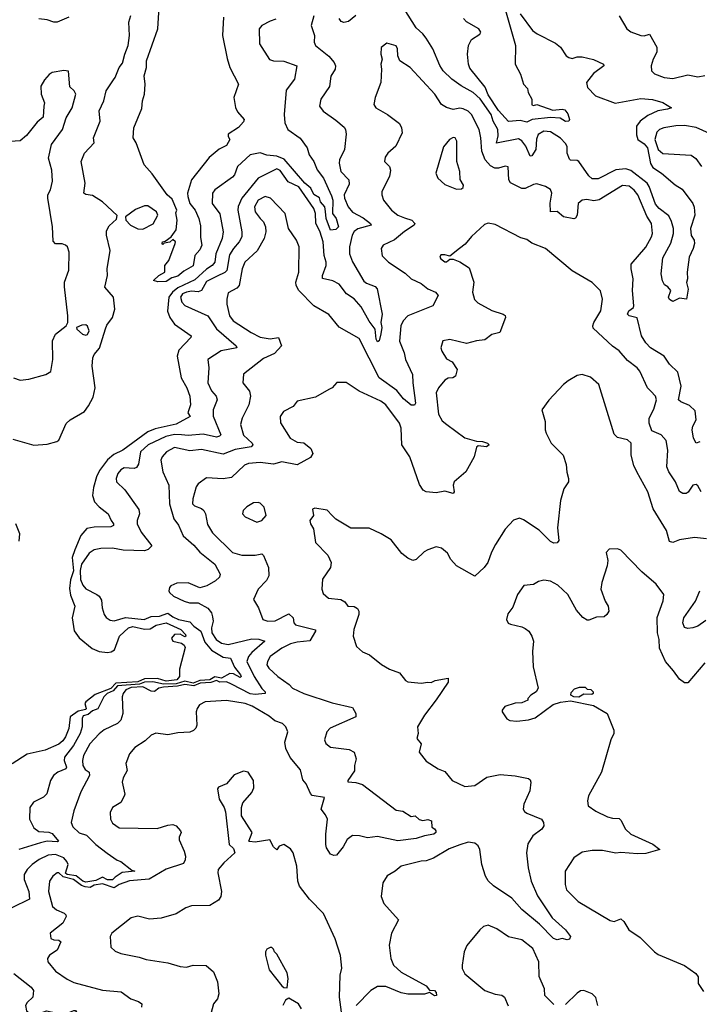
# Model space of a CAD drawing. Extents: x 2199565 to 2323334, y 894172 to 1018966.
# Tile 272 of 440: x 2256931 to 2260983, y 984852 to 990720. Entities that reach past the tile are written whole.
import ezdxf

# ---------------------------------------------------------------- set-up
doc = ezdxf.new("R2010")
doc.units = 0

msp = doc.modelspace()

# ---------------------------------------------------------------- linework, layer by layer
at = {"layer": '0CON10XD'}
for points in [[(2258145.5, 990734.5), (2258139.7, 990625), (2258168.7, 990488.7), (2258184, 990434), (2258236.4, 990335), (2258208, 990255), (2258217, 990197), (2258229.5, 990169.5), (2258270, 990125), (2258265, 990110), (2258235, 990077.5), (2258175, 990037.5), (2258174, 990024), (2258183.8, 990005), (2258165, 989969.2), (2258121.1, 989948.9), (2258061.7, 989898.3), (2257955.4, 989764.6), (2257932.2, 989685), (2257932.9, 989665), (2257946, 989625), (2257976.9, 989585), (2258000, 989535), (2258008.3, 989491.7), (2258009.3, 989420.7), (2258017.1, 989375), (2258005, 989348.8), (2257976.1, 989313.9), (2257965, 989253.3), (2257909.3, 989220.7), (2257875, 989192), (2257838, 989182), (2257805, 989158.8), (2257755, 989157.5), (2257730, 989165), (2257760, 989195), (2257797.5, 989215), (2257797.5, 989255), (2257820, 989285), (2257857.5, 989385), (2257860, 989395), (2257845, 989410), (2257826.2, 989393.8), (2257792.5, 989387.5), (2257785, 989380), (2257780, 989385), (2257782.5, 989395), (2257799.5, 989400.5), (2257833.8, 989426.2), (2257863.7, 989466.3), (2257869.5, 989525), (2257861.9, 989568.1), (2257867.5, 989585), (2257839.4, 989649.4), (2257810.5, 989675), (2257720.6, 989800.6), (2257672.5, 989855), (2257626, 989985), (2257608, 990015), (2257610.8, 990075), (2257658.9, 990191.1), (2257663.1, 990235), (2257675.6, 990275.6), (2257678.5, 990335), (2257673.1, 990385), (2257686.4, 990435), (2257687.5, 990475), (2257755.3, 990665), (2257762.1, 990795)], [(2259914.7, 990755), (2259989.4, 990655), (2260015.4, 990635.4), (2260125, 990580), (2260155, 990556), (2260190, 990505), (2260204.4, 990494.4), (2260225, 990489.2), (2260255, 990498.1), (2260285, 990497.8), (2260351.4, 990481.4), (2260411.2, 990455), (2260414.2, 990445), (2260351.1, 990398.9), (2260310, 990345), (2260315.5, 990315), (2260363.8, 990265), (2260482, 990222), (2260635, 990249.6), (2260704.7, 990244.7), (2260765, 990226.4), (2260817.5, 990195), (2260793.4, 990186.6), (2260735, 990175.5), (2260675, 990148.2), (2260629.7, 990115), (2260608.3, 990085), (2260607.6, 990032.4), (2260616.8, 990005), (2260655, 989979), (2260673.6, 989955), (2260692.5, 989862.5), (2260705, 989838), (2260757.3, 989805), (2260838.9, 989735), (2260880.1, 989710.1), (2260944.7, 989624.7), (2260952.9, 989602.9), (2260955.8, 989555), (2260929.4, 989475), (2260934.3, 989434.3), (2260951.4, 989405), (2260953.6, 989385), (2260947.1, 989355), (2260923.3, 989305), (2260911.1, 989215), (2260912.5, 989175), (2260905.8, 989154.2), (2260915.7, 989114.3), (2260906.2, 989053.8), (2260865, 989060.8), (2260825, 989040), (2260805, 989051.2), (2260800, 989065), (2260813.3, 989105), (2260795, 989127.5), (2260775, 989140), (2260763, 989163), (2260755.8, 989204.2), (2260765, 989301.2), (2260812.7, 989387.3), (2260828.4, 989445), (2260828.6, 989475), (2260817.1, 989517.1), (2260800.3, 989550.3), (2260744.3, 989594.3), (2260720.9, 989620.9), (2260684.6, 989724.6), (2260671.2, 989745), (2260575, 989821.4), (2260545, 989831.3), (2260485.2, 989824.8), (2260379.7, 989770.3), (2260345, 989771.9), (2260325, 989789.2), (2260265.3, 989875.3), (2260255, 989880.9), (2260215, 989881.8), (2260208.1, 989888.1), (2260194.8, 989925), (2260194.7, 989964.7), (2260185, 989982.2), (2260155, 990013.8), (2260095, 990052.1), (2260055, 990054.6), (2260021.8, 990035), (2260012, 990008), (2260009.2, 989945), (2259985, 989908.9), (2259975, 989905.6), (2259947.7, 989965), (2259925, 989996.7), (2259905, 990009.3), (2259773.4, 989983.4), (2259782.8, 990027.2), (2259781.6, 990065), (2259754.8, 990115), (2259742.2, 990155), (2259677.2, 990247.2), (2259635, 990286.6), (2259562.9, 990325), (2259508.1, 990365), (2259456.5, 990415), (2259436.5, 990446.5), (2259394.5, 990545), (2259355, 990608.6), (2259335, 990635.7), (2259295, 990670.8), (2259223.9, 990783.9)], [(2259826.7, 990775), (2259886.2, 990565), (2259884.6, 990455), (2259916.7, 990395), (2259934, 990335), (2259958.9, 990308.9), (2259962.2, 990285), (2259984.2, 990245), (2259985, 990212), (2259995, 990207.5), (2260015, 990214.2), (2260110.2, 990180.2), (2260165, 990185.6), (2260181.7, 990181.7), (2260199.3, 990159.3), (2260208.8, 990125), (2260206, 990114), (2260185, 990113.6), (2260152.8, 990132.8), (2260095, 990136.7), (2259986.2, 990123.8), (2259955, 990107.9), (2259915, 990119.4), (2259845, 990113.2), (2259785, 990179), (2259725, 990272.1), (2259706.5, 990316.5), (2259615, 990430.6), (2259606.3, 990455), (2259601.7, 990515), (2259605.9, 990565), (2259625, 990601.2), (2259675, 990633.4), (2259680.8, 990645), (2259668.1, 990665), (2259595, 990707.5), (2259577.6, 990727.6)], [(2258458.2, 990721.8), (2258425, 990710.8), (2258375, 990684.2), (2258358, 990665), (2258360, 990575), (2258421.3, 990481.3), (2258444.4, 990474.4), (2258505, 990473.1), (2258582.5, 990445), (2258568.6, 990365), (2258520.3, 990299.7), (2258507.1, 990155), (2258512.9, 990105), (2258530.5, 990065), (2258603.1, 990013.1), (2258645.5, 989955), (2258656.6, 989915), (2258685.2, 989875.2), (2258705, 989825.5), (2258742.5, 989775), (2258790.6, 989670.6), (2258798.2, 989645), (2258796.7, 989565), (2258817, 989535), (2258831.9, 989485), (2258815, 989469.4), (2258785, 989465.6), (2258758, 989535), (2258754.5, 989575.5), (2258749.8, 989605), (2258725, 989633.6), (2258718.9, 989658.9), (2258685, 989676.9), (2258667.2, 989715), (2258630.4, 989745), (2258507.7, 989887.7), (2258465, 989905.4), (2258405, 989911.4), (2258365, 989925.2), (2258304.4, 989915), (2258230.6, 989845), (2258211.5, 989795), (2258199.5, 989780.5), (2258095.6, 989705), (2258081.5, 989685), (2258079.1, 989625), (2258125, 989562.9), (2258144.3, 989455), (2258137.5, 989415), (2258101, 989325), (2258094.2, 989275), (2258078.9, 989255), (2258045, 989233), (2257975, 989169.8), (2257875, 989122.3), (2257841.9, 989095), (2257821, 989065), (2257812.7, 988982.7), (2257825.7, 988945.7), (2257854.7, 988904.7), (2257952.9, 988835), (2257952.5, 988825), (2257880.8, 988749.2), (2257870.4, 988715), (2257893.9, 988585), (2257927.2, 988525), (2257944.7, 988475), (2257948.7, 988425), (2257933.6, 988376.4), (2257948, 988355), (2257865, 988309.5), (2257739, 988281), (2257696.2, 988263.8), (2257545.8, 988154.2), (2257491.6, 988128.4), (2257455, 988097.3), (2257407.8, 988032.2), (2257388.5, 987995), (2257372.1, 987932.1), (2257365.3, 987885), (2257377, 987847), (2257406, 987816), (2257458.9, 987775), (2257475.7, 987735), (2257491.5, 987715), (2257490, 987705), (2257475, 987697.1), (2257375, 987695.4), (2257332.2, 987687.8), (2257295, 987646.5), (2257259.3, 987560.7), (2257244.5, 987515), (2257252.6, 987435), (2257235, 987380.8), (2257229.1, 987329.1), (2257235, 987290.8), (2257259.6, 987225), (2257244, 987155), (2257256.9, 987076.9), (2257286.8, 987036.8), (2257362.5, 986972.5), (2257405, 986953.8), (2257455, 986947.8), (2257477.4, 986952.6), (2257495.6, 986964.4), (2257526.7, 987045), (2257579.5, 987095), (2257605, 987103.1), (2257675, 987087.3), (2257709.7, 987090.3), (2257745, 987112.1), (2257805, 987124.8), (2257892.9, 987085), (2257920, 987055), (2257922.5, 987045), (2257915, 987041.2), (2257887, 987057), (2257855, 987056.2), (2257837, 987033), (2257843.3, 987015), (2257895, 987004.2), (2257911.7, 986991.7), (2257917.3, 986977.3), (2257885, 986850), (2257884.3, 986805), (2257868.8, 986785), (2257805, 986776.7), (2257752.6, 986792.6), (2257675, 986791.8), (2257635, 986773.8), (2257503.9, 986766.1), (2257475, 986734.3), (2257382, 986698), (2257324.9, 986655.1), (2257319.5, 986645), (2257328.3, 986615), (2257325, 986608), (2257280.5, 986599.5), (2257231.3, 986565), (2257224.7, 986494.7), (2257205.2, 986445), (2257188.1, 986421.8), (2257165, 986402.2), (2257083.6, 986366.4), (2256975, 986342.3), (2256885.8, 986285)], [(2256890.9, 988219.1), (2257015, 988183.3), (2257095, 988190.5), (2257153.3, 988205), (2257165, 988214.2), (2257207.8, 988312.2), (2257231.9, 988335), (2257317.5, 988385), (2257342.5, 988417.5), (2257369.4, 988470.6), (2257380.8, 988525), (2257362.9, 988655), (2257367.2, 988705), (2257375.3, 988725), (2257407.2, 988762.8), (2257442.8, 988877.2), (2257451.4, 988898.6), (2257485.4, 988945), (2257498.2, 988995), (2257490, 989065), (2257438.8, 989125), (2257454.3, 989195), (2257452.9, 989235), (2257470, 989345), (2257448.9, 989435), (2257448.6, 989461.4), (2257465, 989491.2), (2257508.3, 989531.7), (2257511.7, 989551.7), (2257424, 989635), (2257365, 989672.5), (2257325, 989677.8), (2257314.4, 989685), (2257321.8, 989745), (2257298.2, 989875), (2257318.2, 989925), (2257374.4, 989985), (2257371.8, 990015), (2257410.9, 990115), (2257404.6, 990175.4), (2257432.1, 990235), (2257447.5, 990295), (2257489.6, 990360.4), (2257501.4, 990375), (2257524.3, 990435), (2257545, 990460.8), (2257557.5, 990515), (2257577.9, 990565), (2257586.3, 990626.3), (2257581.5, 990705), (2257594.4, 990745)], [(2257225, 990734.5), (2257155, 990705.5), (2257135, 990704.4), (2257095, 990718.5), (2257045, 990725.6)], [(2258685, 990743.3), (2258669.2, 990685), (2258688.9, 990625), (2258686.9, 990585), (2258694.5, 990565), (2258775, 990502.9), (2258805.6, 990465), (2258813.1, 990445), (2258811.4, 990425), (2258786.4, 990383.6), (2258778.3, 990321.7), (2258727.1, 990245), (2258719.2, 990205), (2258740.8, 990175), (2258815, 990120.6), (2258865, 990079.2), (2258874.2, 990065), (2258878.3, 990038.3), (2258866.7, 989945), (2258837.1, 989885), (2258835.6, 989865), (2258845.6, 989815), (2258893.1, 989765), (2258895, 989740), (2258866.2, 989675), (2258867.8, 989655), (2258888.8, 989605), (2258915, 989572.1), (2258978.1, 989538.1), (2259022.2, 989505), (2259025.7, 989495), (2258946.9, 989473.1), (2258925, 989458.2), (2258913.7, 989435), (2258896.7, 989365), (2258898, 989325), (2258915, 989276.4), (2258982.3, 989162.3), (2258999.2, 989149.2), (2259049.5, 989129.5), (2259062.3, 989115), (2259091.5, 988965), (2259084.6, 988915), (2259089.5, 988885), (2259085, 988847.5), (2259075, 988806.7), (2259065, 988800), (2259055.8, 988815), (2259050.3, 988875), (2259015, 988922.7), (2258967.8, 989007.8), (2258925.2, 989055.2), (2258878.7, 989085), (2258835, 989143.8), (2258797.4, 989162.6), (2258736.4, 989176.4), (2258736.7, 989195), (2258758.8, 989255), (2258758.7, 989275), (2258746.2, 989315), (2258741, 989395), (2258722.8, 989452.8), (2258696, 989506), (2258694, 989565), (2258684.8, 989595), (2258595, 989724.1), (2258532.7, 989752.7), (2258485, 989820.6), (2258465, 989830), (2258352.9, 989775), (2258254.7, 989655), (2258233.4, 989606.6), (2258230.8, 989585), (2258254.7, 989455), (2258254.7, 989425), (2258240.7, 989395), (2258205, 989356.8), (2258182.4, 989317.6), (2258165.8, 989224.2), (2258155, 989212.5), (2258109.5, 989190.5), (2258045, 989160.2), (2258014.5, 989105), (2257995, 989098.7), (2257955, 989100.8), (2257925, 989095.4), (2257902.7, 989085), (2257889.8, 989065), (2257897.1, 989037.1), (2257916.6, 989016.6), (2258053.8, 988953.8), (2258105, 988876.9), (2258222, 988775), (2258225.8, 988765), (2258133.4, 988746.6), (2258053.8, 988695), (2258058.5, 988645), (2258053.1, 988555), (2258075, 988507.5), (2258101.8, 988475), (2258108.1, 988455), (2258085.4, 988395), (2258083.9, 988356.1), (2258130.3, 988245), (2258123.2, 988236.8), (2258105, 988232.6), (2258025, 988249.6), (2257935, 988242), (2257895.6, 988245.6), (2257855, 988247.1), (2257802.2, 988235), (2257696.9, 988185), (2257651.8, 988145), (2257640, 988070), (2257628.2, 988051.8), (2257614.5, 988045.5), (2257555, 988048.5), (2257535, 988036.9), (2257516.9, 988015), (2257505.7, 987985), (2257508.6, 987965), (2257557.3, 987917.3), (2257641.5, 987801.5), (2257646.2, 987775), (2257631.6, 987735), (2257630.9, 987715), (2257656.2, 987665), (2257718.8, 987585), (2257697.8, 987562.2), (2257675, 987554.4), (2257547.8, 987557.8), (2257485, 987570), (2257415, 987568.2), (2257375, 987559.6), (2257345, 987540), (2257299.8, 987475), (2257292.8, 987437.2), (2257294.4, 987384.4), (2257308.7, 987348.7), (2257325, 987327.7), (2257391.4, 987295)], [(2258934.6, 990745.4), (2258892.2, 990707.8), (2258863.6, 990703.6), (2258848.2, 990708.2), (2258835, 990726.2)], [(2260505, 990743.3), (2260551.2, 990665), (2260575, 990647.1), (2260634.4, 990624.4), (2260655, 990623.3), (2260685, 990632.5), (2260729.4, 990555), (2260729.4, 990525), (2260708.1, 990485), (2260695.7, 990445), (2260698.8, 990415), (2260715, 990396.2), (2260774.2, 990375.8), (2260825, 990368.9), (2260915, 990391.1), (2260975, 990378.1), (2261015, 990387.8)], [(2260985, 988203.1), (2260965, 988195.7), (2260948.5, 988225), (2260940.7, 988275), (2260945, 988297.5), (2260964.3, 988335), (2260958.1, 988388.1), (2260925, 988421.2), (2260872.9, 988442.9), (2260858.5, 988455), (2260874.7, 988535), (2260855, 988618.6), (2260805, 988667.5), (2260773.9, 988713.9), (2260691.9, 988765), (2260665, 988793.3), (2260639.2, 988835), (2260612.1, 988942.1), (2260565.4, 988955.4), (2260555.6, 988965), (2260562.7, 988985), (2260590, 989005), (2260592.9, 989015), (2260584.6, 989105), (2260589.2, 989175), (2260576.7, 989235), (2260577.6, 989262.4), (2260665, 989364.4), (2260698.5, 989425), (2260703.6, 989445), (2260698.2, 989505), (2260669.4, 989549.4), (2260615.9, 989675), (2260595, 989703.6), (2260565, 989726.8), (2260525, 989732.1), (2260385, 989645.5), (2260355, 989640.6), (2260312.3, 989647.7), (2260285, 989644), (2260260.8, 989625), (2260253.8, 989555), (2260245, 989537.5), (2260235, 989533.3), (2260174.1, 989544.1), (2260135, 989575.8), (2260095, 989574), (2260093.4, 989626.6), (2260104.2, 989685), (2260095, 989708), (2260065, 989725.8), (2260015, 989741.4), (2259995, 989738.1), (2259945, 989713.3), (2259925, 989713.3), (2259856.6, 989746.6), (2259847.7, 989765), (2259843.2, 989843.2), (2259825, 989847.1), (2259786, 989834), (2259764.7, 989834.7), (2259738.5, 989848.5), (2259706.2, 989885), (2259686.8, 989936.8), (2259681.2, 990015), (2259670.6, 990065), (2259625, 990155.5), (2259605, 990174.6), (2259575, 990188.8), (2259555, 990191.5), (2259515, 990184.6), (2259475, 990197.1), (2259445.6, 990215), (2259405.6, 990275), (2259260, 990435), (2259197.5, 990475), (2259185.6, 990505), (2259184.3, 990545), (2259175, 990564), (2259120.5, 990579.5), (2259087, 990553), (2259084.2, 990515), (2259091.4, 990485), (2259084.4, 990455), (2259088.6, 990425), (2259084.4, 990345), (2259050, 990255), (2259042.9, 990215), (2259055, 990194), (2259124.5, 990154.5), (2259195, 990100), (2259207.1, 990075), (2259210.6, 990045), (2259174.2, 989965), (2259126.2, 989925), (2259109.5, 989900.5), (2259106.2, 989875), (2259135, 989843.8), (2259142.3, 989822.3), (2259135.6, 989785), (2259089.4, 989695), (2259089.4, 989675), (2259100.8, 989645), (2259147.5, 989585), (2259185, 989554.5), (2259225, 989539.6), (2259269.2, 989525), (2259286.2, 989505), (2259283.8, 989495), (2259225, 989458.1), (2259165, 989406.7), (2259098, 989375), (2259085.8, 989355), (2259091.8, 989311.8), (2259130.8, 989275), (2259228.5, 989208.5), (2259265.8, 989175), (2259325, 989146.5), (2259364.8, 989114.8), (2259410.8, 989095), (2259425.7, 989075), (2259393.3, 989015), (2259245.5, 988955), (2259217.5, 988925), (2259202.5, 988895), (2259195, 988803.3), (2259223.6, 988735), (2259230.7, 988695), (2259273.4, 988605), (2259274.1, 988555), (2259291.1, 988435), (2259285, 988422.9), (2259265, 988421.4), (2259219.6, 988459.6), (2259179.9, 988509.9), (2259074.6, 988585), (2258955, 988818.9), (2258835, 988887.5), (2258775, 988962), (2258684.2, 989015), (2258596.3, 989106.3), (2258580, 989135), (2258577.5, 989155), (2258595.8, 989214.2), (2258597.1, 989365), (2258581.9, 989405), (2258534.4, 989475), (2258514, 989565), (2258425.8, 989655.8), (2258395, 989665.3), (2258352.7, 989645), (2258330.2, 989605), (2258335.3, 989575.3), (2258365.3, 989535.3), (2258384.4, 989515), (2258396.9, 989485), (2258397.8, 989455), (2258388.9, 989415), (2258347.9, 989342.1), (2258274.1, 989275), (2258258.2, 989235), (2258239.6, 989135), (2258225, 989118.8), (2258175, 989092), (2258165.4, 989055), (2258166.1, 989025), (2258182.5, 988955), (2258204.4, 988925), (2258311.4, 988855), (2258365, 988827.3), (2258425, 988817.7), (2258475, 988825.6), (2258492.5, 988775), (2258450.6, 988729.4), (2258385, 988701.1), (2258265, 988606.7), (2258260.8, 988555), (2258300.8, 988505), (2258306.7, 988476.7), (2258296.4, 988425), (2258257.3, 988345), (2258247.3, 988307.3)], [(2256895, 988585.8), (2256935, 988572), (2256985, 988577.1), (2257087.5, 988605), (2257117.7, 988622.3), (2257129.2, 988695), (2257126.7, 988805), (2257144.2, 988845), (2257208.8, 988895), (2257218, 988915), (2257219.2, 988955), (2257198.2, 989128.2), (2257198.9, 989155), (2257223.4, 989226.6), (2257226, 989335), (2257216, 989365), (2257205, 989376), (2257185, 989383.8), (2257144.2, 989384.2), (2257130.6, 989400.6), (2257127.1, 989485), (2257098.2, 989655), (2257099.4, 989675), (2257114.3, 989705), (2257126.6, 989756.6), (2257122.4, 989822.4), (2257102.5, 989895), (2257121.4, 989975), (2257186, 990065), (2257208.6, 990135), (2257244.4, 990195), (2257265.8, 990275.8), (2257256.7, 990295), (2257230, 990320), (2257222.7, 990412.7), (2257195, 990417.1), (2257125, 990404.2), (2257106.8, 990393.2), (2257079.2, 990360.8), (2257057, 990323), (2257060, 990275), (2257078.6, 990225), (2257075.5, 990204.5), (2257071.4, 990138.6), (2257035, 990109.2), (2256971.5, 990028.5), (2256935, 989998.5), (2256875, 989994.5)], [(2261065, 990030.4), (2260965, 990077.5), (2260895, 990088), (2260843.4, 990086.6), (2260771.2, 990075), (2260745, 990064.4), (2260730, 990050), (2260717.3, 990005), (2260736.8, 989945), (2260765, 989921.6), (2260935, 989911.9), (2260963, 989893), (2260995.7, 989845)], [(2259535, 989708.8), (2259565, 989712.5), (2259575, 989720), (2259576.4, 989733.6), (2259557.7, 989767.7), (2259555.6, 989815), (2259537.1, 989875), (2259538.1, 989995), (2259528, 990015), (2259515, 990018), (2259493.8, 990005), (2259457.3, 989962.7), (2259412, 989805), (2259424.4, 989774.4), (2259465, 989736.7), (2259535, 989708.8)], [(2257665, 989472.1), (2257726.4, 989503.6), (2257755.4, 989555), (2257747.8, 989575), (2257695, 989610.5), (2257675, 989609.6), (2257621.8, 989588.2), (2257562.5, 989545), (2257563.8, 989525), (2257592, 989495), (2257635, 989473.8), (2257665, 989472.1)], [(2260993.8, 987905), (2260975, 987942.5), (2260965, 987950), (2260943.3, 987945), (2260916.8, 987903.2), (2260905, 987895.8), (2260885, 987895.5), (2260865, 987908.1), (2260841.2, 987965), (2260801.3, 988025), (2260789.3, 988055), (2260795.4, 988155), (2260785, 988212), (2260755.8, 988245.8), (2260699.7, 988269.7), (2260683.1, 988315), (2260684.4, 988345), (2260712, 988398), (2260726.7, 988455), (2260722.5, 988475), (2260694, 988505), (2260673.1, 988525), (2260627.5, 988625), (2260612.5, 988645), (2260555, 988688.5), (2260505, 988745.6), (2260464.6, 988774.6), (2260350.5, 988880.5), (2260347.1, 988895), (2260353.3, 988915), (2260396.7, 988985), (2260405.5, 989054.5), (2260392.8, 989102.8), (2260345, 989153.1), (2260225, 989222.7), (2260065.3, 989355.3), (2259985, 989386.9), (2259955, 989410.6), (2259918.9, 989418.9), (2259765, 989498.8), (2259725, 989506.7), (2259701.7, 989498.3), (2259625, 989428), (2259587.6, 989382.4), (2259553.3, 989355), (2259495, 989310), (2259465, 989318.8), (2259442.3, 989317.7), (2259436.2, 989305), (2259441.2, 989295), (2259465, 989277.5), (2259475, 989277.5), (2259495, 989292.5), (2259515, 989292.5), (2259555, 989276.7), (2259611.2, 989241.2), (2259638.1, 989155), (2259630, 989095), (2259642, 989052), (2259661.9, 989031.9), (2259745, 988986.9), (2259814.2, 988964.2), (2259825, 988956.7), (2259827.5, 988945), (2259794.2, 988855.8), (2259746.6, 988843.4), (2259705, 988811.5), (2259655, 988806.2), (2259595, 988790.6), (2259495.9, 988814.1), (2259453.3, 988805), (2259442.5, 988765), (2259448, 988745), (2259475, 988698.8), (2259509.7, 988679.7), (2259540, 988635), (2259528.8, 988595), (2259514.2, 988585.8), (2259485, 988583.1), (2259465, 988571.4), (2259427.1, 988525), (2259414.4, 988495), (2259428.9, 988368.9), (2259449.4, 988329.4), (2259477.6, 988307.6), (2259585, 988227.1), (2259655, 988208), (2259690, 988205), (2259720, 988195), (2259730, 988185), (2259715, 988173.3), (2259665, 988180), (2259655, 988172.5), (2259640, 988115), (2259590, 988025), (2259521.2, 987965), (2259516.2, 987945), (2259521.2, 987905), (2259515, 987896.7), (2259465, 987910), (2259415, 987900), (2259355, 987906.2), (2259336.1, 987916.1), (2259315, 987950), (2259257.1, 988115), (2259209.4, 988185), (2259204.5, 988284.5), (2259195.4, 988315.4), (2259115, 988424.4), (2259085, 988447.1), (2258955.4, 988505.4), (2258876.8, 988556.8), (2258822.7, 988557.3), (2258795, 988526), (2258773.6, 988516.4), (2258695, 988470), (2258585, 988446), (2258562.5, 988415), (2258503.8, 988385), (2258484.2, 988355), (2258487, 988317), (2258544.2, 988225), (2258585, 988201.9), (2258625, 988197.1), (2258667.5, 988165), (2258678.8, 988135), (2258665, 988111.2), (2258585, 988067.1), (2258495, 988085.5), (2258445, 988070.4), (2258365, 988081.2), (2258295, 988075.4), (2258272.2, 988065), (2258195, 987991.5), (2258145, 987982.9), (2258045, 987989.2), (2257995, 987952.9), (2257983.6, 987935), (2257963.3, 987865), (2257962.2, 987835), (2257973.1, 987823.1), (2258015, 987806.5), (2258028.9, 987795), (2258039.1, 987775), (2258051.9, 987711.9)], [(2257325, 988838.6), (2257335, 988842.5), (2257345.4, 988865.4), (2257335, 988893.8), (2257325, 988902), (2257301.2, 988898.8), (2257270, 988885), (2257272.5, 988875), (2257306.2, 988845), (2257325, 988838.6)], [(2261025, 987625.8), (2260955, 987634.4), (2260865, 987620), (2260825, 987604.5), (2260805, 987610.8), (2260788, 987675), (2260708.5, 987805), (2260675.5, 987905.5), (2260610, 988025), (2260592.5, 988062.5), (2260577.3, 988125), (2260577.5, 988195), (2260555, 988216), (2260495, 988230), (2260475, 988250), (2260384.2, 988545), (2260335, 988589.2), (2260285, 988604.4), (2260255, 988599.4), (2260202, 988568), (2260173.7, 988546.3), (2260085, 988452.5), (2260043.3, 988395), (2260064.2, 988325), (2260063.3, 988275), (2260069.4, 988255), (2260100.6, 988195), (2260171.9, 988125), (2260189.1, 988069.1), (2260192.6, 988022.6), (2260203.1, 987985), (2260202.9, 987965), (2260175.4, 987924.6), (2260155.5, 987855), (2260138.1, 987691.9), (2260146, 987615), (2260135, 987602), (2260115, 987600), (2260095, 987609.2), (2260027.6, 987677.6), (2259935, 987738.6), (2259911.2, 987748.8), (2259875, 987736.7), (2259825, 987683.3), (2259767.9, 987592.1), (2259743.8, 987546.2), (2259722.5, 987485), (2259700.6, 987455), (2259645, 987403.8), (2259535.4, 987465.4), (2259502, 987502), (2259481.3, 987541.3), (2259445, 987570), (2259415, 987578), (2259365, 987561.2), (2259342.2, 987547.8), (2259295, 987502.5), (2259275, 987496), (2259245, 987510), (2259208.7, 987538.7), (2259145, 987619.2), (2259086.1, 987656.1), (2259015, 987690), (2258905, 987690), (2258815, 987743.8), (2258794.2, 987765), (2258765, 987796), (2258691.7, 987808.3), (2258677.5, 987802.5), (2258683.8, 987765), (2258660, 987735), (2258664.2, 987715), (2258683.8, 987685), (2258693.9, 987603.9), (2258767.9, 987527.9), (2258788.6, 987485), (2258784.4, 987455), (2258735.8, 987385), (2258732, 987325), (2258740.3, 987300.3), (2258772.7, 987272.7), (2258845, 987263.3), (2258870, 987250), (2258887.5, 987225), (2258925, 987223.3), (2258945, 987210), (2258952.5, 987195), (2258952.9, 987175), (2258922.5, 987085), (2258918.8, 987045), (2258938.8, 986985), (2258975, 986952), (2259017.5, 986935), (2259087.8, 986877.8), (2259135, 986849.4), (2259195, 986826.9), (2259231.1, 986781.1), (2259245, 986774), (2259325, 986765.8), (2259365, 986772), (2259385, 986768.8), (2259407.7, 986782.3), (2259486, 986796), (2259485, 986772.5), (2259414.6, 986665.4), (2259344.2, 986575), (2259303.1, 986505), (2259306.2, 986465), (2259298.8, 986435), (2259323.8, 986405), (2259313.6, 986353.6), (2259355, 986300), (2259425.8, 986255.8), (2259465, 986240), (2259510, 986185), (2259585, 986150), (2259645, 986155.7), (2259715.4, 986204.6), (2259795, 986220.6), (2259885, 986212.9), (2259965, 986197.1), (2259975, 986188.8), (2259979.4, 986175), (2259972.1, 986125), (2259935.8, 986045), (2259932, 986015), (2259940, 986000), (2259955, 985990), (2260041.2, 985955), (2260054, 985935), (2260056.2, 985915), (2260044.2, 985895), (2259990, 985855), (2259960.9, 985809.1), (2259952.1, 985755), (2259963.5, 985665), (2259980.4, 985585), (2260019.1, 985499.1), (2260105, 985368), (2260185.8, 985295), (2260214, 985255), (2260209.2, 985240.8), (2260195, 985236.2), (2260165, 985243.3), (2260135, 985235.7), (2260114.4, 985245), (2260030.2, 985330.2), (2259925, 985417.1), (2259865.6, 985485), (2259755, 985558.6), (2259725, 985588), (2259707.8, 985615), (2259687.3, 985685), (2259674.5, 985775), (2259665, 985795.8), (2259645, 985812.5), (2259605, 985818.5), (2259555, 985803.1), (2259491.7, 985778.3), (2259397.5, 985722.5), (2259355, 985707.7), (2259325, 985705.3)], [(2258247.3, 988307.3), (2258265, 988243.6), (2258317.5, 988195), (2258320.5, 988185), (2258310.6, 988175), (2258215, 988158.7), (2258145, 988130), (2258015, 988158.2), (2257945, 988150), (2257855, 988170), (2257806, 988144), (2257780.4, 988115), (2257773.4, 988095), (2257784.7, 988025), (2257819.6, 987945), (2257825.3, 987835.3), (2257849.6, 987745), (2257878.2, 987708.2), (2257905, 987643.8), (2257969, 987589), (2258006.1, 987546.1), (2258095.3, 987475), (2258126.7, 987415), (2258123.2, 987396.8), (2258099.2, 987375), (2258046.2, 987345), (2258005, 987333.6), (2257935, 987363.5), (2257868.6, 987361.4), (2257833.3, 987345), (2257823.8, 987335), (2257820, 987315), (2257823.8, 987305), (2257848.8, 987285), (2257912, 987255), (2257944.1, 987244.1), (2257994.6, 987244.6), (2258053.3, 987213.3), (2258074.3, 987184.3), (2258080.8, 987160.8), (2258084.4, 987134.4), (2258074.1, 987095), (2258077.2, 987065), (2258102.9, 987025), (2258135, 987003.5), (2258175, 986995.2), (2258315, 987029.3), (2258357.2, 987027.2), (2258392.9, 987015), (2258315, 986949.2), (2258296.1, 986925), (2258284.8, 986895), (2258328.7, 986805), (2258375, 986734.5), (2258394.4, 986715), (2258395.3, 986704.7), (2258335, 986698.7), (2258305, 986702), (2258195, 986758.9), (2258165, 986774.2), (2258125, 986771.9), (2258105, 986780.8), (2258071.2, 986768.8), (2258006.5, 986765), (2257969.4, 986750.6), (2257915, 986758.4), (2257871.9, 986748.1), (2257788.3, 986741.7), (2257761.5, 986735), (2257735, 986715.8), (2257715, 986718.4), (2257665, 986743), (2257595, 986739), (2257564.1, 986725), (2257548.4, 986705), (2257542.8, 986685), (2257545.4, 986584.6), (2257535, 986545.8), (2257513.9, 986526.1), (2257435, 986487.3), (2257405, 986463.8), (2257348.8, 986405), (2257312.5, 986335), (2257305.8, 986305), (2257308, 986275), (2257321.9, 986251.9), (2257344.5, 986235), (2257348.2, 986215), (2257295, 986118.8), (2257253.3, 986005), (2257239.1, 985935), (2257249, 985909), (2257286, 985874), (2257330, 985860), (2257384.9, 985804.9), (2257452, 985752), (2257511.7, 985711.7), (2257535, 985703.3), (2257600.3, 985650.3), (2257617.5, 985645), (2257541.7, 985638.3), (2257500, 985610), (2257485, 985592.7), (2257455, 985594), (2257425, 985609), (2257385, 985589.2), (2257325, 985579.3), (2257308.2, 985585), (2257267, 985617), (2257215, 985624.9), (2257205, 985632.8), (2257219.8, 985685), (2257213.1, 985703.1), (2257195, 985723.9), (2257145, 985744.4), (2257100.3, 985739.7), (2257048.1, 985715), (2257005, 985684.5), (2256975.6, 985655), (2256958.6, 985625), (2256957.8, 985595), (2256985.4, 985525), (2256990.7, 985479.3), (2256885, 985426.7)], [(2258345, 987725.6), (2258375, 987734.2), (2258400, 987765), (2258388.8, 987815), (2258365, 987838), (2258352.7, 987842.7), (2258325, 987840), (2258285, 987816), (2258263.3, 987795), (2258260, 987775), (2258276.4, 987756.4), (2258345, 987725.6)], [(2256928.6, 987611.4), (2256931.9, 987655), (2256907.8, 987715)], [(2258051.9, 987711.9), (2258081.3, 987661.3), (2258199.2, 987545), (2258255, 987527.7), (2258335, 987527.7), (2258375, 987535.7), (2258385, 987526.2), (2258414.3, 987455.7), (2258415.8, 987405), (2258402.4, 987377.6), (2258352, 987325), (2258325.6, 987265), (2258354, 987215), (2258381.2, 987145), (2258410, 987135), (2258455, 987137.3), (2258535, 987178.2), (2258562.5, 987155), (2258565.5, 987125), (2258575, 987112.9), (2258694, 987084), (2258694.4, 987075), (2258661.2, 987018.8), (2258585, 987010.2), (2258545, 986999.2), (2258493.6, 986975), (2258424.7, 986925), (2258407.7, 986895), (2258405.5, 986875), (2258416.7, 986855), (2258470.8, 986805), (2258537.3, 986757.3), (2258558.6, 986735), (2258625, 986704.6), (2258795, 986647.7), (2258915, 986620), (2258936.2, 986585), (2258936.2, 986565), (2258782.5, 986497.5), (2258761.4, 986475), (2258748.8, 986428.8), (2258755.9, 986405.9), (2258784.6, 986384.6), (2258895, 986369.6), (2258926.2, 986355), (2258937.5, 986315), (2258926.9, 986275), (2258926.8, 986243.2), (2258886.7, 986185), (2258887.5, 986177.5), (2258935, 986174.4), (2258975, 986162.5), (2259175, 986009.1), (2259215, 986002.5), (2259265, 985971.9), (2259288, 985975), (2259312.4, 985952.4), (2259335, 985948.2), (2259365, 985953.8), (2259387.1, 985945), (2259387.5, 985907.5), (2259405, 985897.5), (2259412.5, 985885), (2259412.5, 985875), (2259400, 985865), (2259345, 985856.7), (2259295, 985840.6), (2259185, 985826.4), (2259065, 985852.2), (2259004.2, 985844.2), (2258956.1, 985856.1), (2258915, 985858.8), (2258883.8, 985835), (2258860.5, 985789.5), (2258819.5, 985740.5), (2258805, 985738), (2258785, 985747.1), (2258760.7, 985785), (2258756.1, 985805), (2258755.8, 985865.7), (2258765.4, 985955), (2258755, 985981.2), (2258728.8, 986015), (2258747.5, 986085), (2258675.8, 986095.8), (2258665, 986107.5), (2258638.8, 986165), (2258618.9, 986188.9), (2258605, 986248.9), (2258543.6, 986323.6), (2258517.1, 986377.1), (2258512.7, 986415), (2258530.4, 986475), (2258518.9, 986505), (2258498.8, 986525), (2258451.7, 986541.7), (2258418.8, 986568.8), (2258317.7, 986627.7), (2258275, 986644), (2258165, 986662.5), (2258036.4, 986653.6), (2258003, 986637), (2257988.6, 986615), (2257984.3, 986595), (2257988, 986515), (2257982.3, 986497.7), (2257967, 986483), (2257945, 986474.2), (2257875, 986470), (2257815, 986456.9), (2257742.1, 986467.9), (2257715, 986455.8), (2257678.7, 986421.3), (2257618.5, 986381.5), (2257585.3, 986344.7), (2257563.2, 986286.8), (2257572.7, 986245), (2257547.7, 986202.3), (2257541.5, 986175), (2257557.8, 986105), (2257555, 986092), (2257535, 986053.8), (2257484, 986025), (2257470, 985995), (2257472, 985955), (2257485, 985931.2), (2257524.5, 985904.5), (2257751.1, 985898.9), (2257815, 985919.4), (2257845, 985922.5), (2257863.3, 985915), (2257890.8, 985885), (2257894.4, 985875), (2257882.3, 985847.7), (2257882.3, 985832.3), (2257912.7, 985765), (2257918.9, 985735), (2257917.9, 985712.1), (2257908.7, 985691.3), (2257805, 985656.7), (2257702.4, 985597.6), (2257585, 985588.1), (2257525, 985565.2), (2257495, 985546.7), (2257425, 985569.6), (2257375, 985560.9), (2257351.3, 985548.7), (2257321.7, 985551.7), (2257299.8, 985559.8), (2257251.7, 985595), (2257191.4, 985611.4), (2257165, 985635.5), (2257155, 985636.2), (2257129.1, 985615), (2257110, 985585), (2257102.6, 985525), (2257126.8, 985435), (2257151.5, 985415), (2257195.7, 985395), (2257207.1, 985385), (2257208.6, 985375), (2257189.2, 985335), (2257113.3, 985275), (2257116.7, 985245), (2257135, 985235.7), (2257165, 985234.3), (2257177.1, 985225), (2257154.4, 985175), (2257109.1, 985145), (2257096.9, 985125), (2257100, 985105), (2257145, 985050), (2257215, 985000.8), (2257255, 984981.9), (2257425, 984935.9), (2257536.5, 984926.5), (2257594, 984885), (2257639.5, 984869.5), (2257658.6, 984855), (2257657.5, 984835)], [(2260828.6, 986838.6), (2260781.4, 986895), (2260744.6, 986974.6), (2260742.7, 987025), (2260733.6, 987065), (2260732.6, 987157.4), (2260766.4, 987256.4), (2260771.2, 987295), (2260726, 987355), (2260639.5, 987429.5), (2260515, 987558.8), (2260495, 987566.2), (2260445, 987563.3), (2260426.7, 987545), (2260437, 987497), (2260434.5, 987465.5), (2260401.5, 987365), (2260395.7, 987325.7), (2260421.2, 987255), (2260440, 987225), (2260443.3, 987195), (2260432.5, 987175), (2260415, 987160), (2260370.7, 987159.3), (2260325, 987141.2), (2260315, 987141.2), (2260287.7, 987157.7), (2260251.2, 987201.2), (2260200, 987295), (2260140.3, 987350.3), (2260095, 987374), (2260055, 987378.8), (2260025, 987371.2), (2259995, 987353.8), (2259937, 987347), (2259899.2, 987295), (2259870.7, 987219.3), (2259840.5, 987179.5), (2259833.3, 987145), (2259843.6, 987123.6), (2259856.4, 987116.4), (2259925, 987101.2), (2259945, 987091.2), (2259966.2, 987075), (2259983.8, 987045), (2259993.8, 987015), (2259988, 986955), (2259992.3, 986862.3), (2260022.5, 986735), (2260010, 986715), (2259977.5, 986695), (2259960, 986675), (2259960, 986665), (2259925, 986648.8), (2259885, 986647.1), (2259823.7, 986626.3), (2259807.5, 986605), (2259807.5, 986595), (2259835, 986552.5), (2259853.6, 986543.6), (2259895, 986540), (2259965, 986546.7), (2260005, 986560), (2260111.7, 986638.3), (2260155, 986652.5), (2260215, 986660), (2260352.4, 986632.4), (2260434.3, 986584.3), (2260472.5, 986485), (2260473.8, 986465), (2260455, 986427.5), (2260425.6, 986324.4), (2260400, 986235), (2260322, 986095), (2260316.2, 986065), (2260320, 986035), (2260365, 986001.9), (2260435, 985970), (2260465, 985960.8), (2260505, 985958.8), (2260515, 985950), (2260542.5, 985895), (2260575, 985866), (2260705, 985806.2), (2260747.5, 985775), (2260665, 985750.8), (2260615, 985748.6), (2260515, 985755.8), (2260485, 985751.9), (2260405, 985768.9), (2260345, 985768.9), (2260285, 985758.6), (2260235.7, 985724.3), (2260184, 985645), (2260182.9, 985565), (2260192, 985535), (2260260, 985465), (2260450.6, 985350.6), (2260475, 985345.7), (2260515, 985361.1), (2260532.7, 985345), (2260562.5, 985295), (2260630.4, 985250.4), (2260715, 985163.8), (2260738.3, 985148.3), (2260895, 985084), (2260961.2, 985035), (2260976.2, 985015), (2260976.7, 984975), (2261008.3, 984928.3)], [(2257391.4, 987295), (2257405, 987284.4), (2257419.3, 987259.3), (2257422.7, 987215), (2257434.6, 987174.6), (2257446.9, 987156.9), (2257471.2, 987141.2), (2257495, 987136.2), (2257562.5, 987157.5), (2257674.3, 987145.7), (2257715, 987162.2), (2257765, 987164.9), (2257815, 987183.4), (2257845, 987160.2), (2257878.2, 987145), (2257945, 987130.9), (2257968.9, 987105), (2258010.2, 987075), (2258035, 987009.5), (2258075, 986961.9), (2258145, 986921.4), (2258188.1, 986915), (2258211.9, 986861.9), (2258248.1, 986815), (2258252.2, 986805), (2258245, 986799.1), (2258205, 986821.1), (2258185, 986823.2), (2258135, 986796.4), (2258095, 986803.7), (2258065, 986786.1), (2258005, 986782), (2257965, 986766.1), (2257915, 986778.2), (2257865, 986762), (2257789.6, 986760.4), (2257725, 986773.2), (2257675, 986771.3), (2257645, 986759.7), (2257515, 986750.2), (2257489.5, 986720.5), (2257453.2, 986705), (2257432.7, 986685), (2257396.9, 986613.1), (2257365, 986600), (2257340.5, 986579.5), (2257309.4, 986570.6), (2257303.8, 986555), (2257303.1, 986505), (2257290.9, 986465), (2257252.9, 986395), (2257199.4, 986325), (2257195.9, 986305), (2257211.2, 986265), (2257207.2, 986255), (2257158.5, 986235), (2257133.1, 986215), (2257114, 986185), (2257093.6, 986106.4), (2257073.1, 986086.9), (2257014.2, 986055.7), (2256991.2, 986025), (2256990.2, 985955), (2257015, 985904), (2257045, 985881.6), (2257105, 985877.1), (2257125, 985869.5), (2257162.5, 985825), (2257155, 985819.4), (2257095, 985824.4), (2257055, 985814.1), (2256926.7, 985775)], [(2261020.9, 987139.1), (2260974.3, 987105.7), (2260945.2, 987094.8), (2260915, 987091.2), (2260895, 987097.5), (2260885.2, 987125), (2260890.7, 987155), (2260960.4, 987255), (2260986.2, 987315)], [(2261015, 986886.2), (2260915, 986767.5), (2260895, 986766.7), (2260865, 986788.8), (2260828.6, 986838.6)], [(2260265, 986682.9), (2260234.2, 986684.2), (2260216.7, 986695), (2260219.3, 986710.7), (2260238.3, 986731.7), (2260268.3, 986741.7), (2260301.7, 986741.7), (2260315, 986730), (2260337, 986727), (2260350, 986715), (2260350, 986705), (2260341.7, 986698.3), (2260295, 986700), (2260265, 986682.9)], [(2258850, 984805), (2258837.5, 984895), (2258842.5, 985025), (2258852.4, 985067.6), (2258843.4, 985143.4), (2258811.5, 985241.5), (2258743.2, 985393.2), (2258658.9, 985478.9), (2258599.4, 985555), (2258589.4, 985585), (2258584.3, 985674.3), (2258562, 985755), (2258545, 985778.8), (2258505, 985803.3), (2258477.5, 985795), (2258465, 985772.5), (2258445, 985791.2), (2258422.6, 985832.6), (2258335, 985818.6), (2258301.2, 985821.2), (2258297.5, 985825), (2258318, 985875), (2258253.3, 985975), (2258253.3, 986025), (2258262.5, 986052.5), (2258315.8, 986114.2), (2258327.7, 986142.3), (2258324.2, 986185), (2258292.5, 986235), (2258265, 986242), (2258210.3, 986219.7), (2258165, 986166.2), (2258117.5, 986145), (2258111.2, 986135), (2258121.2, 986075), (2258150, 986025), (2258158.3, 985998.3), (2258180, 985805), (2258205, 985780), (2258213.3, 985755), (2258147.5, 985695), (2258114.4, 985655), (2258111.9, 985635), (2258134.3, 985525), (2258130.8, 985495), (2258116.6, 985473.4), (2258065, 985441.4), (2257955, 985438.9), (2257922.7, 985427.3), (2257865, 985391.4), (2257775, 985365.7), (2257705, 985360), (2257635, 985376.5), (2257595, 985366.9), (2257480, 985275), (2257470, 985255), (2257475, 985192.5), (2257499.5, 985169.5), (2257535, 985154.2), (2257643, 985133), (2257685, 985118.6), (2257815, 985099.4), (2257887, 985077), (2257925, 985073.1), (2257965, 985084.3), (2258042.3, 985082.3), (2258086.1, 985046.1), (2258111.2, 984985), (2258118.8, 984915), (2258110, 984885), (2258086.1, 984853.9), (2258071.2, 984795)], [(2259325, 985705.3), (2259205, 985676), (2259170, 985645), (2259122.6, 985617.4), (2259095.6, 985575), (2259087.1, 985495), (2259102.8, 985452.8), (2259189.2, 985355), (2259147.1, 985275), (2259133.1, 985205), (2259144.4, 985125), (2259158.9, 985085), (2259205, 985043.5), (2259355, 984962.9), (2259375, 984937.1), (2259405, 984934.6), (2259415, 984922), (2259415.3, 984904.7), (2259405, 984902.7), (2259375, 984922.9), (2259345, 984911.5), (2259245, 984911.4), (2259205, 984921.1), (2259115, 984957.7), (2259065, 984958.1), (2259025, 984934.3), (2258937.5, 984845)], [(2260115, 984851.4), (2260061.2, 984905), (2260059.2, 984945), (2260027.6, 985017.6), (2260026.7, 985105), (2259990, 985185), (2259925, 985235.6), (2259845, 985254.3), (2259775, 985301.9), (2259725, 985322.9), (2259696.7, 985315), (2259674.6, 985295.4), (2259597, 985203), (2259580.8, 985165), (2259568.8, 985085), (2259568.8, 985065), (2259584.4, 985034.4), (2259705, 984934.2), (2259765, 984913.1), (2259805, 984906.9), (2259820.8, 984895), (2259843.2, 984843.2)], [(2258525, 984950), (2258532.5, 985005), (2258525, 985040), (2258465, 985150), (2258450, 985165), (2258445, 985180), (2258435, 985190), (2258425, 985190), (2258405, 985180), (2258397.5, 985165), (2258396.7, 985145), (2258418.3, 985058.3), (2258495, 984962.5), (2258505, 984952.5), (2258525, 984950)], [(2256896.7, 985035), (2257000, 984955), (2257014.4, 984935), (2257010, 984895), (2256975, 984862.9), (2256966.4, 984845), (2256972.7, 984812.7), (2256996.7, 984795), (2257025, 984788.9), (2257092.1, 984812.1), (2257195, 984790.4), (2257255, 984815.2), (2257265, 984814), (2257269.5, 984805), (2257201.9, 984765), (2257136.2, 984743.8), (2257116.4, 984725), (2257112.3, 984715), (2257146.9, 984635), (2257145.5, 984624.5), (2257041.6, 984691.6), (2256985, 984697.5), (2256875, 984660.3)], [(2258612, 984825), (2258593.3, 984855), (2258545, 984883.3), (2258535, 984887.5), (2258515, 984877.5), (2258500, 984845)], [(2260378.6, 984845), (2260365, 984892.5), (2260345, 984913.8), (2260295, 984933.8), (2260275, 984931.2), (2260255, 984918.8), (2260185, 984850)]]:
    msp.add_lwpolyline(points, dxfattribs=at)

doc.saveas('drawing.dxf')
